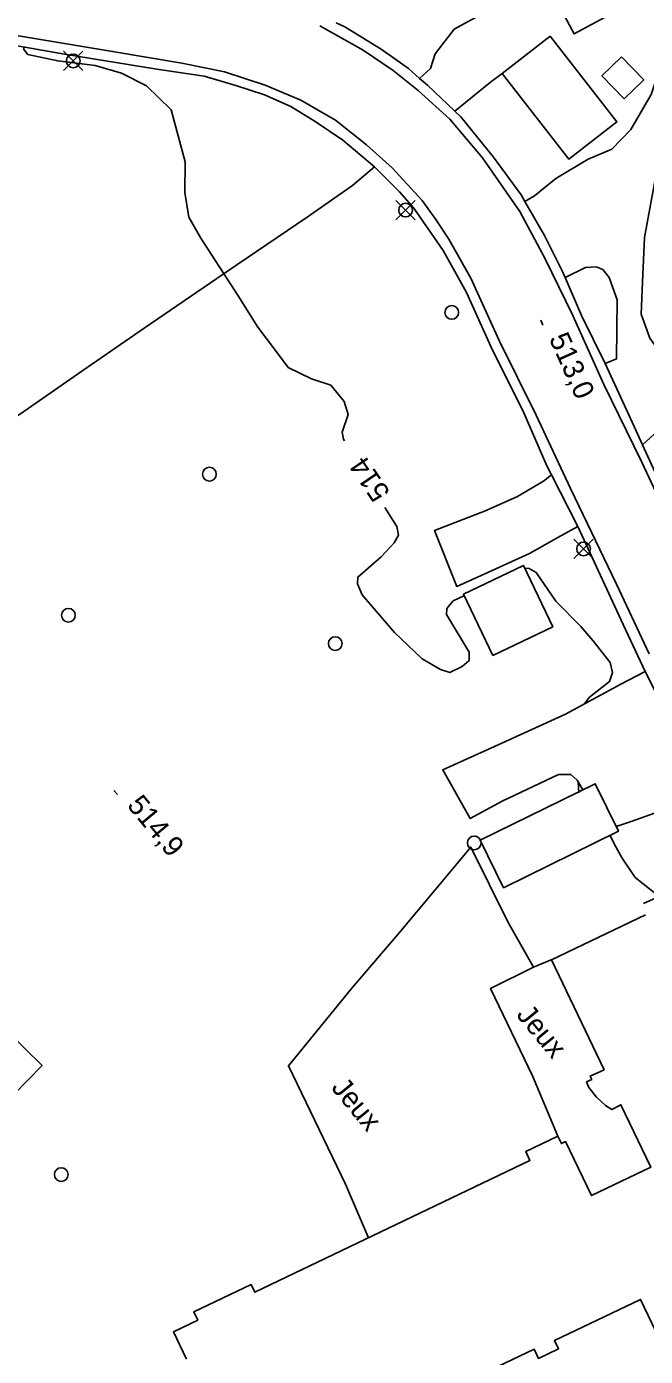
# Model space of a CAD drawing. Extents: x 347312 to 350503, y 6073086 to 6076432.
# Drawn here: x 348771.6 to 348862.1, y 6074615.9 to 6074810.2 of the extents above; entities that cross this region are included whole.
import ezdxf

# ---------------------------------------------------------------- set-up
doc = ezdxf.new("R2010")
doc.units = 0
for name, color, linetype in [('Level 19', 7, 'Continuous'), ('Level 2', 7, 'Continuous'), ('Level 21', 7, 'Continuous'), ('Level 22', 7, 'Continuous'), ('Level 3', 7, 'Continuous'), ('Level 31', 7, 'Continuous'), ('Level 36', 7, 'Continuous'), ('Level 37', 7, 'Continuous'), ('Level 56', 7, 'Continuous')]:
    doc.layers.add(name, color=color, linetype=linetype)

msp = doc.modelspace()

# ---------------------------------------------------------------- linework, layer by layer
at = {"layer": 'Level 19'}
for points in [[(348829.1, 6074802.65), (348830.67, 6074804.1), (348831.37, 6074806.26), (348834.17, 6074809.86), (348837.28, 6074811.57), (348840, 6074813.64), (348842.75, 6074817.41), (348846.84, 6074823), (348850.7, 6074831.3), (348854.84, 6074839.37), (348856.89, 6074842.71), (348860.16, 6074844.61)], [(348844.49, 6074784.66), (348845.91, 6074785.51), (348849.04, 6074788), (348853.77, 6074790.85), (348857.23, 6074792.32), (348860.01, 6074795.2), (348862.99, 6074800.31), (348865.47, 6074807.82), (348867.73, 6074819.12), (348869.65, 6074824.78), (348869.39, 6074825.17), (348862.69, 6074820.97), (348856.1, 6074817.09), (348854.39, 6074814.8)], [(348834.23, 6074797.87), (348839.45, 6074802.11), (348841.18, 6074803.36)], [(348909.32, 6074795.26), (348907.56, 6074793.93), (348904.96, 6074792.43), (348899.21, 6074787.43), (348894.81, 6074783.11), (348890.05, 6074777.59), (348885.84, 6074772.68), (348882.81, 6074769.98), (348879.8, 6074767.45), (348875.65, 6074765.02), (348872.29, 6074763.26), (348867.66, 6074761.8), (348866.35, 6074761.92), (348864.14, 6074762.79), (348862.75, 6074764.67), (348861.5, 6074768.18), (348861.68, 6074772.89), (348862.01, 6074779.41), (348863.76, 6074788.95), (348865.11, 6074793.88), (348866.97, 6074797.27), (348870.38, 6074799.69), (348875.65, 6074802.67)], [(348850.38, 6074773.54), (348853.35, 6074775), (348854.92, 6074775.11), (348855.92, 6074774.73), (348856.81, 6074773.58), (348857.98, 6074770.29), (348857.88, 6074761.67), (348856.22, 6074761)], [(348861.7, 6074749.13), (348864.5, 6074751.65), (348867.03, 6074753.33), (348872.02, 6074756.39), (348877.62, 6074758.83), (348880, 6074759.34)], [(348852.22, 6074737.17), (348849.33, 6074735.57), (348845.18, 6074733.21), (348838.11, 6074730.01), (348834.52, 6074728.43), (348831.28, 6074736.59), (348838.6, 6074739.41), (348843.34, 6074741.51), (348847.24, 6074743.81), (348848.39, 6074744.72)], [(348852.97, 6074698.7), (348852.14, 6074700.13), (348851.22, 6074700.95), (348849.41, 6074700.95), (348841.16, 6074697.05), (348836.5, 6074694.5), (348832.49, 6074701.6), (348840.6, 6074705.25), (348850.43, 6074709.74), (348858.53, 6074714.14), (348862.1, 6074715.97)], [(348870.76, 6074697.79), (348866.2, 6074696.26), (348860.06, 6074694.06), (348857.85, 6074693.33)]]:
    msp.add_lwpolyline(points, dxfattribs=at)
at = {"layer": 'Level 2'}
for points in [[(348781.65, 6074804.54), (348776.17, 6074805.21), (348771.8, 6074806.16), (348771.2, 6074806.89), (348771.19, 6074807.23)], [(348818.12, 6074749.67), (348817.97, 6074749.94), (348817.75, 6074750.97), (348818.65, 6074753.52), (348818.06, 6074755.44), (348816.11, 6074757.82), (348813.27, 6074758.74), (348809.89, 6074760.43), (348808.02, 6074762.87), (348805.42, 6074766.31), (348802.54, 6074770.86), (348797.08, 6074779.28), (348795.33, 6074782.37), (348794.77, 6074785.96), (348794.79, 6074790.45), (348792.77, 6074798.05), (348789.15, 6074801.56), (348785.5, 6074803.4), (348781.65, 6074804.54)], [(348833.02, 6074724.33), (348836.35, 6074718.82), (348836.34, 6074717.58), (348835.33, 6074716.71), (348833.52, 6074715.82), (348832.17, 6074716.28), (348829.45, 6074717.84), (348825.42, 6074721.67), (348820.71, 6074727.21), (348820.01, 6074728.78), (348820.08, 6074729.79), (348823.48, 6074732.75), (348825.37, 6074734.79), (348826.03, 6074735.91), (348825.75, 6074737.16), (348824, 6074739.93)], [(348844.48, 6074731.08), (348845.11, 6074731.04), (348846.16, 6074730.46), (348849, 6074726.28), (348852.67, 6074722.55), (348854.42, 6074720.54), (348856.97, 6074717.32), (348857.3, 6074715.85), (348856.85, 6074714.51), (348853.93, 6074712.24), (348853.15, 6074711.22)], [(348833.02, 6074724.33), (348833.08, 6074725.2), (348834.02, 6074726.3), (348835.68, 6074727.1)], [(348852.28, 6074699.89), (348852.4, 6074698.25)], [(348857.03, 6074691.92), (348857.56, 6074690.83), (348858.72, 6074688.72), (348860.64, 6074685.9), (348864.14, 6074683.13)]]:
    msp.add_lwpolyline(points, dxfattribs=at)
at = {"layer": 'Level 21'}
for points in [[(348862.67, 6074718.56), (348857.88, 6074728.75), (348851.18, 6074742.75), (348846.13, 6074753.43), (348840.74, 6074764.35), (348836.59, 6074773.44), (348833.36, 6074779.17), (348831.49, 6074782.02), (348829.46, 6074784.81), (348825.07, 6074789.57), (348821.31, 6074792.96), (348816.78, 6074796.55), (348811.75, 6074799.47), (348806.49, 6074801.68), (348800.55, 6074803.61), (348794.34, 6074804.86), (348784.18, 6074806.59), (348768.4, 6074809.23)], [(348867.25, 6074734.5), (348861.56, 6074746.68), (348856.06, 6074757.9), (348851.51, 6074768.01), (348847.42, 6074776.38), (348843.75, 6074783.19), (348838.3, 6074791.03), (348833.54, 6074796.7), (348828.89, 6074800.87), (348825.22, 6074803.8), (348820.85, 6074806.75), (348814.51, 6074810.33)]]:
    msp.add_lwpolyline(points, dxfattribs=at)
at = {"layer": 'Level 22'}
for points in [[(348864.63, 6074742.72), (348861.7, 6074749.13), (348860.48, 6074751.79), (348856.22, 6074761), (348852.77, 6074768), (348850.38, 6074773.54), (348849.9, 6074774.65), (348847.35, 6074779.67), (348844.49, 6074784.66), (348843.94, 6074785.63), (348839.9, 6074791.15), (348835.12, 6074797.03), (348834.23, 6074797.87), (348830.23, 6074801.67), (348829.1, 6074802.65), (348827.46, 6074804.07), (348823.49, 6074806.9), (348818.16, 6074810.18), (348816.9, 6074810.75)], [(348764.98, 6074808.33), (348777.17, 6074806.17), (348790.64, 6074804.02), (348797.6, 6074802.95), (348802.23, 6074801.59), (348806.4, 6074800.23), (348810.26, 6074798.52), (348813.83, 6074796.35), (348817.85, 6074793.64), (348822.51, 6074789.71), (348826.17, 6074786.08), (348828.24, 6074783.71), (348832.54, 6074777.5), (348835.95, 6074771.38), (348839.78, 6074762.95), (348844.19, 6074754.1), (348847.73, 6074746.03), (348848.39, 6074744.72), (348852.22, 6074737.17), (348858.89, 6074722.85), (348862.1, 6074715.97), (348867.53, 6074705.11)], [(348822.51, 6074789.71), (348819.26, 6074787.01), (348812.65, 6074782.35), (348802.35, 6074775.42), (348788.81, 6074766.15), (348779.08, 6074759.41), (348770.7, 6074753.66), (348747.81, 6074739.05), (348741.77, 6074736.18), (348736.56, 6074734.23), (348733.32, 6074732.88), (348727.07, 6074730.28), (348720.41, 6074728.26), (348713.32, 6074725.86), (348706.38, 6074723.37), (348700.42, 6074721.78), (348696.49, 6074721.36), (348692.52, 6074722.36)], [(348868.6, 6074685.13), (348861.86, 6074682.11)]]:
    msp.add_lwpolyline(points, dxfattribs=at)
at = {"layer": 'Level 3'}
for p, q in [((348846.81, 6074767.3), (348847.14, 6074766.57)), ((348784.38, 6074698.62), (348784.89, 6074698))]:
    msp.add_line(p, q, dxfattribs=at)
at = {"layer": 'Level 31'}
for points in [[(348849.96, 6074812.43), (348854.39, 6074814.8), (348856.13, 6074811.55), (348851.7, 6074809.18), (348849.96, 6074812.43)], [(348848.2, 6074808.83), (348857.96, 6074796.3), (348850.94, 6074790.84), (348841.18, 6074803.36), (348848.2, 6074808.83)], [(348858.62, 6074805.81), (348861.88, 6074802.46), (348859.01, 6074799.67), (348855.76, 6074803.01), (348858.62, 6074805.81)], [(348839.81, 6074718.31), (348835.5, 6074727.28), (348844.28, 6074731.49), (348848.58, 6074722.52), (348839.81, 6074718.31)], [(348837.97, 6074691.34), (348854.78, 6074699.59), (348858.19, 6074692.65), (348841.37, 6074684.4), (348837.97, 6074691.34)], [(348794.98, 6074615.52), (348793.08, 6074619.5), (348796.64, 6074621.21), (348796.06, 6074622.42), (348804.46, 6074626.44), (348805.02, 6074625.28), (348845.24, 6074644.55), (348844.62, 6074645.84), (348849.32, 6074648.09), (348849.84, 6074647.01), (348850.45, 6074647.3), (348854.23, 6074639.4), (348862.91, 6074643.55), (348858.54, 6074652.68), (348857.23, 6074651.98), (348856.3, 6074652.56), (348854.99, 6074653.8), (348853.85, 6074655.18), (348853.51, 6074656.03), (348854.27, 6074656.38), (348854.05, 6074656.86), (348856.08, 6074657.8), (348848.4, 6074673.84), (348862.16, 6074680.43)], [(348868.01, 6074610.47), (348861.41, 6074624.25), (348848.82, 6074618.22), (348849.4, 6074617), (348846.49, 6074615.61), (348845.84, 6074616.98), (348831.86, 6074610.28)]]:
    msp.add_lwpolyline(points, dxfattribs=at)
at = {"layer": 'Level 36'}
for p, q in [((348777.02, 6074803.79), (348779.84, 6074806.61)), ((348777.02, 6074806.61), (348779.84, 6074803.79)), ((348825.64, 6074782), (348828.46, 6074784.82)), ((348825.64, 6074784.82), (348828.46, 6074782)), ((348851.67, 6074732.49), (348854.49, 6074735.31)), ((348851.67, 6074735.31), (348854.49, 6074732.49))]:
    msp.add_line(p, q, dxfattribs=at)
for centre in [(348778.43, 6074805.2), (348827.05, 6074783.41), (348833.81, 6074768.45), (348798.36, 6074744.82), (348853.08, 6074733.9), (348777.73, 6074724.2), (348816.75, 6074720.07), (348837.09, 6074690.95), (348776.68, 6074642.48)]:
    msp.add_circle(centre, 1, dxfattribs=at)
at = {"layer": 'Level 37'}
for points in [[(348821.6, 6074633.23), (348818.27, 6074641.09), (348809.91, 6074658.38), (348819.18, 6074669.71), (348826.16, 6074677.85), (348836.59, 6074690.34), (348842, 6074679.42), (348845.74, 6074672.8)], [(348743.39, 6074688.25), (348758.89, 6074673.09), (348773.89, 6074658.43), (348757.07, 6074641.25), (348742.07, 6074625.91), (348732.43, 6074616.3)], [(348848.94, 6074674.09), (348845.74, 6074672.8), (348839.49, 6074669.67), (348845.59, 6074656.92), (348849.32, 6074648.09)]]:
    msp.add_lwpolyline(points, dxfattribs=at)

# ---------------------------------------------------------------- texts
at = {"layer": 'Level 2'}
msp.add_text('514', height=3, rotation=124.3368, dxfattribs=at).set_placement((348824.89, 6074742.15))
at = {"layer": 'Level 3'}
for s, rotation, p in [('513,0', 294.2546, (348847.97, 6074764.66)), ('514,9', 309.5679, (348786.19, 6074696.38))]:
    msp.add_text(s, height=3, rotation=rotation, dxfattribs=at).set_placement(p)
at = {"layer": 'Level 56'}
for p in [(348843.13, 6074665.76), (348816.06, 6074655.11)]:
    msp.add_text('Jeux', height=3, rotation=309.568, dxfattribs=at).set_placement(p)

doc.saveas('drawing.dxf')
